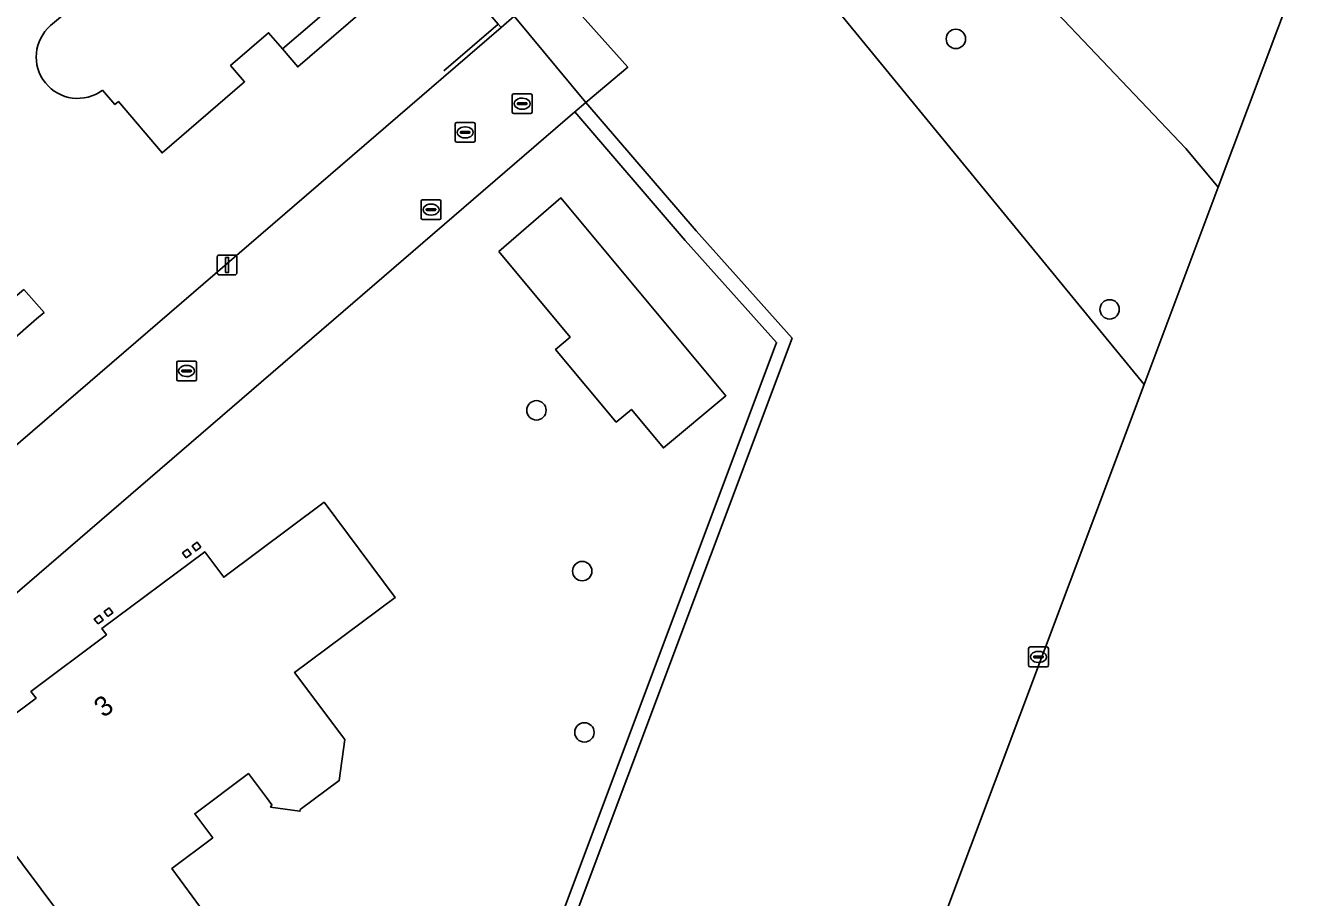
# Model space of a CAD drawing. Extents: x 155887 to 156869, y 383880 to 384678.
# Drawn here: x 156800.1 to 156864.1, y 384367.3 to 384411.3 of the extents above; entities that cross this region are included whole.
import ezdxf

# ---------------------------------------------------------------- set-up
doc = ezdxf.new("R2010")
doc.units = 0
for name, color, linetype in [('IMGEO_Boom', 7, 'Continuous'), ('IMGEO_Erf', 7, 'Continuous'), ('IMGEO_Gemengd_bos', 7, 'Continuous'), ('IMGEO_Groenvoorziening', 7, 'Continuous'), ('IMGEO_Haag', 7, 'Continuous'), ('IMGEO_Hek', 7, 'Continuous'), ('IMGEO_Kolk', 7, 'Continuous'), ('IMGEO_Lichtmast', 7, 'Continuous'), ('IMGEO_Loofbos', 7, 'Continuous'), ('IMGEO_Pand', 7, 'Continuous'), ('IMGEO_Pand_nummerreeks', 7, 'Continuous'), ('IMGEO_Pand_overbouw', 7, 'Continuous'), ('IMGEO_Pand_vergunning_verleend', 7, 'Continuous'), ('IMGEO_Rijbaan_lokaal_open', 7, 'Continuous'), ('IMGEO_Rioolput', 7, 'Continuous')]:
    doc.layers.add(name, color=color, linetype=linetype)

msp = doc.modelspace()

# ---------------------------------------------------------------- linework, layer by layer
at = {"layer": 'IMGEO_Boom'}
for centre in [(156847.061, 384410.624), (156854.819, 384396.981), (156825.901, 384391.888), (156828.21, 384383.775), (156828.321, 384375.641)]:
    msp.add_circle(centre, 0.489, dxfattribs=at)
at = {"layer": 'IMGEO_Erf'}
for points in [[(156757.471, 384421.606), (156788.336, 384380.396), (156824.116, 384411.193), (156823.966, 384411.368)], [(156801.392, 384411.3), (156805.659, 384414.882)], [(156814.583, 384411.406), (156813.093, 384410.122), (156812.385, 384410.937), (156810.471, 384409.278), (156811.177, 384408.46), (156807.01, 384404.87), (156804.814, 384407.461), (156804.636, 384407.31), (156804.009, 384408.041)], [(156809.34, 384356.444), (156796.193, 384374.035), (156800.656, 384377.376), (156800.399, 384377.696), (156804.203, 384380.569), (156803.97, 384380.882), (156809.166, 384384.754), (156810.122, 384383.471), (156815.19, 384387.248), (156818.769, 384382.445), (156813.702, 384378.668), (156816.226, 384375.281), (156815.953, 384373.208), (156813.98, 384371.747), (156813.97, 384371.659), (156812.491, 384371.873), (156812.554, 384371.989), (156812.277, 384372.359), (156811.37, 384373.567), (156808.665, 384371.537), (156809.571, 384370.329), (156807.5, 384368.774), (156810.765, 384364.334)]]:
    msp.add_lwpolyline(points, dxfattribs=at)
for points in [[(156838.015, 384395.311), (156833.412, 384400.461), (156827.845, 384406.95), (156791.656, 384375.785), (156798.64, 384366.477), (156817.787, 384340.957), (156817.831, 384341.076), (156825.74, 384362.577)], [(156808.23, 384384.449), (156808.045, 384384.696), (156808.298, 384384.883), (156808.481, 384384.634)], [(156808.975, 384384.985), (156808.716, 384384.798), (156808.535, 384385.048), (156808.787, 384385.23)], [(156804.279, 384381.49), (156804.091, 384381.735), (156804.344, 384381.918), (156804.525, 384381.668)], [(156803.781, 384381.11), (156803.594, 384381.356), (156803.855, 384381.555), (156804.043, 384381.309)]]:
    msp.add_lwpolyline(points, close=True, dxfattribs=at)
msp.add_arc((156802.756, 384409.715), 2.091, 130.72866, 306.80076, dxfattribs=at)
at = {"layer": 'IMGEO_Gemengd_bos'}
msp.add_lwpolyline([(156860.303, 384403.152), (156858.672, 384405.103), (156845.041, 384419.447), (156839.413, 384414.127), (156856.559, 384393.186), (156860.303, 384403.152)], dxfattribs=at)
at = {"layer": 'IMGEO_Groenvoorziening'}
msp.add_lwpolyline([(156856.559, 384393.186), (156839.413, 384414.127), (156845.041, 384419.447), (156841.408, 384423.27), (156840.278, 384424.425), (156829.486, 384437.827), (156822.751, 384445.623), (156809.069, 384461.932), (156806.723, 384464.552), (156792.9, 384452.66), (156826.051, 384414.195), (156830.51, 384409.201), (156828.399, 384407.418), (156833.96, 384400.938), (156838.8, 384395.521), (156826.399, 384362.45), (156818.261, 384340.326), (156821.343, 384336.218), (156830.23, 384324.373), (156829.676, 384324.008), (156830.27, 384323.215), (156856.559, 384393.186)], dxfattribs=at)
for points in [[(156823.966, 384411.368), (156824.116, 384411.193), (156824.782, 384411.766), (156824.14, 384412.537), (156791.621, 384450.244), (156791.254, 384450.672), (156790.598, 384450.107), (156790.718, 384449.968), (156794.624, 384445.449), (156807.037, 384431.085)], [(156818.261, 384340.326), (156826.399, 384362.45), (156838.8, 384395.521), (156833.96, 384400.938), (156828.399, 384407.418), (156827.845, 384406.95), (156833.412, 384400.461), (156838.015, 384395.311), (156825.74, 384362.577), (156817.831, 384341.076), (156817.787, 384340.957)]]:
    msp.add_lwpolyline(points, close=True, dxfattribs=at)
at = {"layer": 'IMGEO_Haag'}
for points in [[(156823.966, 384411.368), (156824.116, 384411.193), (156824.782, 384411.766), (156824.14, 384412.537), (156791.621, 384450.244), (156791.254, 384450.672), (156790.598, 384450.107), (156790.718, 384449.968), (156794.624, 384445.449), (156807.037, 384431.085)], [(156818.261, 384340.326), (156826.399, 384362.45), (156838.8, 384395.521), (156833.96, 384400.938), (156828.399, 384407.418), (156827.845, 384406.95), (156833.412, 384400.461), (156838.015, 384395.311), (156825.74, 384362.577), (156817.831, 384341.076), (156817.787, 384340.957)]]:
    msp.add_lwpolyline(points, close=True, dxfattribs=at)
at = {"layer": 'IMGEO_Hek'}
for points in [[(156821.228, 384409.015), (156823.966, 384411.368)], [(156838.015, 384395.311), (156833.412, 384400.461), (156827.845, 384406.95)], [(156817.831, 384341.076), (156825.74, 384362.577), (156838.015, 384395.311)]]:
    msp.add_lwpolyline(points, dxfattribs=at)
at = {"layer": 'IMGEO_Kolk'}
for p, q in [((156821.805, 384405.483), (156821.805, 384406.335)), ((156821.88, 384406.409), (156822.732, 384406.409)), ((156822.293, 384406.189), (156822.318, 384406.189)), ((156822.806, 384406.335), (156822.806, 384405.483)), ((156822.732, 384405.409), (156821.88, 384405.409)), ((156822.064, 384405.903), (156822.064, 384405.915)), ((156822.502, 384405.866), (156822.104, 384405.866)), ((156822.107, 384405.952), (156822.505, 384405.952)), ((156822.316, 384405.629), (156822.291, 384405.629)), ((156822.548, 384405.915), (156822.548, 384405.903)), ((156807.75, 384393.447), (156807.75, 384394.299)), ((156807.825, 384394.373), (156808.677, 384394.373)), ((156808.009, 384393.867), (156808.009, 384393.879)), ((156808.447, 384393.83), (156808.049, 384393.83)), ((156808.052, 384393.916), (156808.45, 384393.916)), ((156808.238, 384394.153), (156808.263, 384394.153)), ((156808.493, 384393.879), (156808.493, 384393.867)), ((156808.751, 384394.299), (156808.751, 384393.447)), ((156808.677, 384393.373), (156807.825, 384393.373)), ((156808.261, 384393.593), (156808.236, 384393.593))]:
    msp.add_line(p, q, dxfattribs=at)
for points in [[(156821.805, 384405.483), (156821.805, 384406.335)], [(156821.88, 384406.409), (156822.732, 384406.409)], [(156822.806, 384406.335), (156822.806, 384405.483)], [(156822.732, 384405.409), (156821.88, 384405.409)], [(156807.75, 384393.447), (156807.75, 384394.299)], [(156807.825, 384394.373), (156808.677, 384394.373)], [(156808.751, 384394.299), (156808.751, 384393.447)], [(156808.677, 384393.373), (156807.825, 384393.373)]]:
    msp.add_lwpolyline(points, dxfattribs=at)
for centre, radius, start, end in [((156821.882, 384406.333), 0.0765, 91.55205, 178.44795), ((156821.882, 384406.333), 0.0765, 91.55205, 178.44795), ((156822.73, 384406.333), 0.0765, 1.55205, 88.44795), ((156822.73, 384406.333), 0.0765, 1.55205, 88.44795), ((156821.882, 384405.485), 0.0765, 181.55205, 268.44795), ((156821.882, 384405.485), 0.0765, 181.55205, 268.44795), ((156822.104, 384405.912), 0.0403, 85.87752, 175.75265), ((156822.101, 384405.902), 0.0366, 178.93798, 274.71019), ((156822.505, 384405.909), 0.043, 264.86636, 352.45326), ((156822.509, 384405.914), 0.0386, 1.73085, 96.63898), ((156822.73, 384405.485), 0.0765, 271.55205, 358.44795), ((156822.73, 384405.485), 0.0765, 271.55205, 358.44795), ((156807.827, 384394.297), 0.0765, 91.55205, 178.44795), ((156807.827, 384394.297), 0.0765, 91.55205, 178.44795), ((156808.049, 384393.876), 0.0403, 85.87752, 175.75265), ((156808.046, 384393.866), 0.0366, 178.93798, 274.71019), ((156808.45, 384393.873), 0.043, 264.86636, 352.45326), ((156808.454, 384393.878), 0.0386, 1.73085, 96.63898), ((156808.675, 384394.297), 0.0765, 1.55205, 88.44795), ((156808.675, 384394.297), 0.0765, 1.55205, 88.44795), ((156807.827, 384393.449), 0.0765, 181.55205, 268.44795), ((156807.827, 384393.449), 0.0765, 181.55205, 268.44795), ((156808.675, 384393.449), 0.0765, 271.55205, 358.44795), ((156808.675, 384393.449), 0.0765, 271.55205, 358.44795)]:
    msp.add_arc(centre, radius, start, end, dxfattribs=at)
for centre, major_axis, ratio, start_param, end_param in [((156822.292, 384405.909), (-0.387, 0.002), 0.722429, 4.712389, 7.853982), ((156822.317, 384405.909), (-0.39, 0.002), 0.717154, 1.570796, 4.712389), ((156808.237, 384393.873), (-0.387, 0.002), 0.722429, 4.712389, 7.853982), ((156808.262, 384393.873), (-0.39, 0.002), 0.717154, 1.570796, 4.712389)]:
    msp.add_ellipse(centre, major_axis=major_axis, ratio=ratio, start_param=start_param, end_param=end_param, dxfattribs=at)
at = {"layer": 'IMGEO_Lichtmast'}
for p, q in [((156809.797, 384398.823), (156809.797, 384399.623)), ((156809.797, 384399.623), (156809.797, 384398.823)), ((156809.897, 384399.723), (156810.687, 384399.723)), ((156810.687, 384399.723), (156809.897, 384399.723)), ((156810.787, 384399.623), (156810.787, 384398.823)), ((156810.787, 384398.823), (156810.787, 384399.623)), ((156810.687, 384398.723), (156809.897, 384398.723)), ((156809.897, 384398.723), (156810.687, 384398.723))]:
    msp.add_line(p, q, dxfattribs=at)
msp.add_lwpolyline([(156810.217, 384399.598), (156810.367, 384399.598), (156810.367, 384398.848), (156810.217, 384398.848), (156810.217, 384399.598)], dxfattribs=at)
for centre, start, end in [((156809.897, 384399.623), 90, 180), ((156809.897, 384399.623), 90, 180), ((156810.687, 384399.623), 0, 90), ((156810.687, 384399.623), 360, 90), ((156809.897, 384398.823), 180, 270), ((156809.897, 384398.823), 180, 270), ((156810.687, 384398.823), 270, 0), ((156810.687, 384398.823), 270, 0)]:
    msp.add_arc(centre, 0.1, start, end, dxfattribs=at)
at = {"layer": 'IMGEO_Loofbos'}
msp.add_lwpolyline([(156864.054, 384413.134), (156852.486, 384426.484), (156845.041, 384419.447), (156858.672, 384405.103), (156860.303, 384403.152)], close=True, dxfattribs=at)
at = {"layer": 'IMGEO_Pand'}
for points in [[(156805.659, 384414.882), (156801.392, 384411.3)], [(156804.009, 384408.041), (156804.636, 384407.31), (156804.814, 384407.461), (156807.01, 384404.87), (156811.177, 384408.46), (156810.471, 384409.278), (156812.385, 384410.937), (156813.093, 384410.122), (156814.583, 384411.406)], [(156810.765, 384364.334), (156807.5, 384368.774), (156809.571, 384370.329), (156808.665, 384371.537), (156811.37, 384373.567), (156812.277, 384372.359), (156812.554, 384371.989), (156812.491, 384371.873), (156813.97, 384371.659), (156813.98, 384371.747), (156815.953, 384373.208), (156816.226, 384375.281), (156813.702, 384378.668), (156818.769, 384382.445), (156815.19, 384387.248), (156810.122, 384383.471), (156809.166, 384384.754), (156803.97, 384380.882), (156804.203, 384380.569), (156800.399, 384377.696), (156800.656, 384377.376), (156796.193, 384374.035), (156809.34, 384356.444)]]:
    msp.add_lwpolyline(points, dxfattribs=at)
for points in [[(156808.23, 384384.449), (156808.481, 384384.634), (156808.298, 384384.883), (156808.045, 384384.696)], [(156808.975, 384384.985), (156808.787, 384385.23), (156808.535, 384385.048), (156808.716, 384384.798)], [(156804.279, 384381.49), (156804.525, 384381.668), (156804.344, 384381.918), (156804.091, 384381.735)], [(156803.781, 384381.11), (156804.043, 384381.309), (156803.855, 384381.555), (156803.594, 384381.356)]]:
    msp.add_lwpolyline(points, close=True, dxfattribs=at)
msp.add_arc((156802.756, 384409.715), 2.091, 130.72866, 306.80076, dxfattribs=at)
at = {"layer": 'IMGEO_Pand_overbouw'}
for points in [[(156813.093, 384410.122), (156813.862, 384409.212), (156817.609, 384412.444), (156816.835, 384413.362), (156814.583, 384411.406)], [(156800.038, 384397.988), (156796.749, 384395.176), (156797.797, 384393.998), (156800.685, 384396.506), (156801.057, 384396.828)]]:
    msp.add_lwpolyline(points, close=True, dxfattribs=at)
at = {"layer": 'IMGEO_Pand_vergunning_verleend'}
msp.add_lwpolyline([(156823.997, 384399.904), (156827.133, 384402.6), (156835.462, 384392.62), (156832.31, 384389.99), (156830.69, 384391.931), (156829.927, 384391.294), (156826.865, 384394.964), (156827.605, 384395.581)], close=True, dxfattribs=at)
at = {"layer": 'IMGEO_Rijbaan_lokaal_open'}
msp.add_lwpolyline([(156824.782, 384411.766), (156828.399, 384407.418), (156830.51, 384409.201), (156826.051, 384414.195)], dxfattribs=at)
msp.add_lwpolyline([(156827.845, 384406.95), (156828.399, 384407.418), (156824.782, 384411.766), (156824.116, 384411.193), (156788.336, 384380.396), (156787.778, 384379.916), (156786.635, 384378.933), (156790.032, 384374.386), (156791.188, 384375.382), (156791.656, 384375.785)], close=True, dxfattribs=at)
at = {"layer": 'IMGEO_Rioolput'}
for p, q in [((156824.68, 384406.931), (156824.68, 384407.783)), ((156824.755, 384407.857), (156825.607, 384407.857)), ((156824.939, 384407.351), (156824.939, 384407.363)), ((156825.377, 384407.314), (156824.979, 384407.314)), ((156824.982, 384407.4), (156825.38, 384407.4)), ((156825.168, 384407.637), (156825.193, 384407.637)), ((156825.423, 384407.363), (156825.423, 384407.351)), ((156825.681, 384407.783), (156825.681, 384406.931)), ((156825.607, 384406.857), (156824.755, 384406.857)), ((156825.191, 384407.077), (156825.166, 384407.077)), ((156820.083, 384401.586), (156820.083, 384402.438)), ((156820.158, 384402.512), (156821.01, 384402.512)), ((156820.571, 384402.292), (156820.596, 384402.292)), ((156821.084, 384402.438), (156821.084, 384401.586)), ((156821.01, 384401.512), (156820.158, 384401.512)), ((156820.342, 384402.006), (156820.342, 384402.018)), ((156820.78, 384401.969), (156820.382, 384401.969)), ((156820.385, 384402.055), (156820.783, 384402.055)), ((156820.594, 384401.732), (156820.569, 384401.732)), ((156820.826, 384402.018), (156820.826, 384402.006)), ((156850.729, 384379.024), (156850.729, 384379.876)), ((156850.804, 384379.95), (156851.656, 384379.95)), ((156851.73, 384379.876), (156851.73, 384379.024)), ((156850.988, 384379.444), (156850.988, 384379.456)), ((156851.426, 384379.407), (156851.028, 384379.407)), ((156851.031, 384379.493), (156851.429, 384379.493)), ((156851.24, 384379.17), (156851.215, 384379.17)), ((156851.217, 384379.73), (156851.242, 384379.73)), ((156851.472, 384379.456), (156851.472, 384379.444)), ((156851.656, 384378.95), (156850.804, 384378.95))]:
    msp.add_line(p, q, dxfattribs=at)
for points in [[(156824.68, 384406.931), (156824.68, 384407.783)], [(156824.755, 384407.857), (156825.607, 384407.857)], [(156825.681, 384407.783), (156825.681, 384406.931)], [(156825.607, 384406.857), (156824.755, 384406.857)], [(156820.083, 384401.586), (156820.083, 384402.438)], [(156820.158, 384402.512), (156821.01, 384402.512)], [(156821.084, 384402.438), (156821.084, 384401.586)], [(156821.01, 384401.512), (156820.158, 384401.512)], [(156850.729, 384379.024), (156850.729, 384379.876)], [(156850.804, 384379.95), (156851.656, 384379.95)], [(156851.73, 384379.876), (156851.73, 384379.024)], [(156851.656, 384378.95), (156850.804, 384378.95)]]:
    msp.add_lwpolyline(points, dxfattribs=at)
for centre, radius, start, end in [((156824.757, 384407.781), 0.0765, 91.55205, 178.44795), ((156824.757, 384407.781), 0.0765, 91.55205, 178.44795), ((156824.979, 384407.36), 0.0403, 85.87752, 175.75265), ((156824.976, 384407.35), 0.0366, 178.93798, 274.71019), ((156825.38, 384407.357), 0.043, 264.86636, 352.45326), ((156825.384, 384407.362), 0.0386, 1.73085, 96.63898), ((156825.605, 384407.781), 0.0765, 1.55205, 88.44795), ((156825.605, 384407.781), 0.0765, 1.55205, 88.44795), ((156824.757, 384406.933), 0.0765, 181.55205, 268.44795), ((156824.757, 384406.933), 0.0765, 181.55205, 268.44795), ((156825.605, 384406.933), 0.0765, 271.55205, 358.44795), ((156825.605, 384406.933), 0.0765, 271.55205, 358.44795), ((156820.16, 384402.436), 0.0765, 91.55205, 178.44795), ((156820.16, 384402.436), 0.0765, 91.55205, 178.44795), ((156821.008, 384402.436), 0.0765, 1.55205, 88.44795), ((156821.008, 384402.436), 0.0765, 1.55205, 88.44795), ((156820.16, 384401.588), 0.0765, 181.55205, 268.44795), ((156820.16, 384401.588), 0.0765, 181.55205, 268.44795), ((156820.382, 384402.015), 0.0403, 85.87752, 175.75265), ((156820.379, 384402.005), 0.0366, 178.93798, 274.71019), ((156820.783, 384402.012), 0.043, 264.86636, 352.45326), ((156820.787, 384402.017), 0.0386, 1.73085, 96.63898), ((156821.008, 384401.588), 0.0765, 271.55205, 358.44795), ((156821.008, 384401.588), 0.0765, 271.55205, 358.44795), ((156850.806, 384379.874), 0.0765, 91.55205, 178.44795), ((156850.806, 384379.874), 0.0765, 91.55205, 178.44795), ((156851.654, 384379.874), 0.0765, 1.55205, 88.44795), ((156851.654, 384379.874), 0.0765, 1.55205, 88.44795), ((156851.028, 384379.453), 0.0403, 85.87752, 175.75265), ((156851.025, 384379.443), 0.0366, 178.93798, 274.71019), ((156851.429, 384379.45), 0.043, 264.86636, 352.45326), ((156851.433, 384379.455), 0.0386, 1.73085, 96.63898), ((156850.806, 384379.026), 0.0765, 181.55205, 268.44795), ((156850.806, 384379.026), 0.0765, 181.55205, 268.44795), ((156851.654, 384379.026), 0.0765, 271.55205, 358.44795), ((156851.654, 384379.026), 0.0765, 271.55205, 358.44795)]:
    msp.add_arc(centre, radius, start, end, dxfattribs=at)
for centre, major_axis, ratio, start_param, end_param in [((156825.167, 384407.357), (-0.387, 0.002), 0.722429, 4.712389, 7.853982), ((156825.192, 384407.357), (-0.39, 0.002), 0.717154, 1.570796, 4.712389), ((156820.57, 384402.012), (-0.387, 0.002), 0.722429, 4.712389, 7.853982), ((156820.595, 384402.012), (-0.39, 0.002), 0.717154, 1.570796, 4.712389), ((156851.216, 384379.45), (-0.387, 0.002), 0.722429, 4.712389, 7.853982), ((156851.241, 384379.45), (-0.39, 0.002), 0.717154, 1.570796, 4.712389)]:
    msp.add_ellipse(centre, major_axis=major_axis, ratio=ratio, start_param=start_param, end_param=end_param, dxfattribs=at)

# ---------------------------------------------------------------- texts
at = {"layer": 'IMGEO_Pand_nummerreeks'}
msp.add_text('3', height=1, rotation=37.06444, dxfattribs=at).set_placement((156804.061, 384376.351))

doc.saveas('drawing.dxf')
